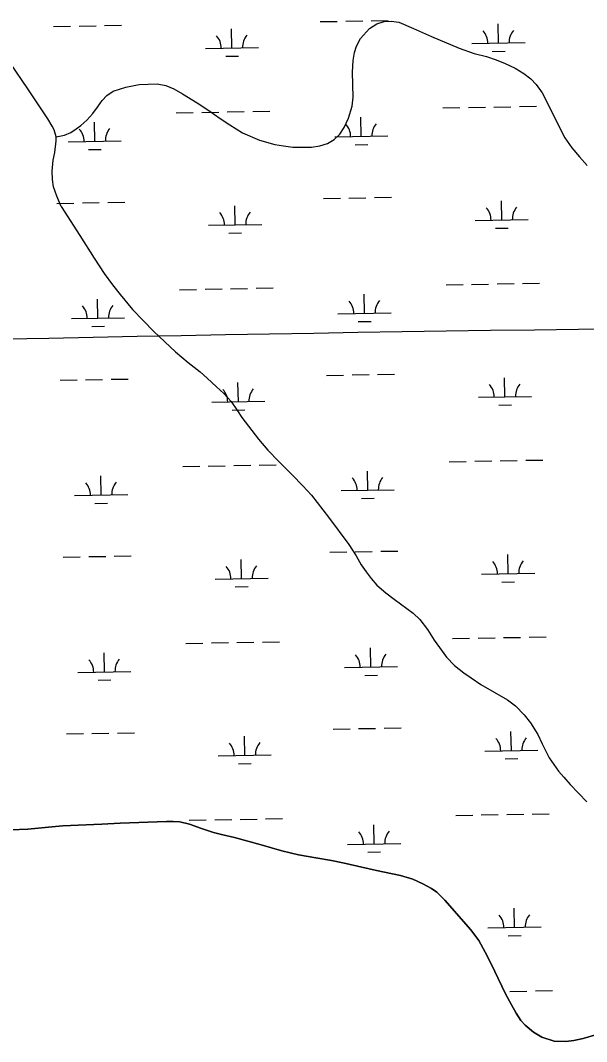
# Model space of a CAD drawing. Extents: x 3957609 to 3995875, y 234277 to 260273.
# Drawn here: x 3991401 to 3992467, y 248048 to 249969 of the extents above; entities that cross this region are included whole.
import ezdxf

# ---------------------------------------------------------------- set-up
doc = ezdxf.new("R2010")
doc.units = 0
for name, color, linetype in [('V-GRID-MAJR', 7, 'Continuous'), ('V-RIVR-EDGE', 7, 'Continuous'), ('V-TOPO-SHOR', 7, 'Continuous'), ('V-WETL-SWMP', 7, 'Continuous')]:
    doc.layers.add(name, color=color, linetype=linetype)

msp = doc.modelspace()

# ---------------------------------------------------------------- linework, layer by layer
at = {"layer": 'V-GRID-MAJR'}
msp.add_spline([(3961703.892, 248787.859), (3967022.571, 248887.277), (3972341.236, 248987.469), (3977659.886, 249088.434), (3982978.522, 249190.173), (3988297.143, 249292.685), (3993615.748, 249395.971), (3993615.749, 249395.971)], degree=3, dxfattribs=at)
at = {"layer": 'V-RIVR-EDGE'}
for points in [[(3991382.962, 248446.543), (3991415.099, 248447.581), (3991480.287, 248453.844), (3991554.664, 248457.112), (3991589.165, 248459.191), (3991676.254, 248462.118), (3991689.15, 248462.376), (3991701.672, 248461.632), (3991719.424, 248457.422), (3991742.222, 248448.943), (3991765.006, 248441.259), (3991782.168, 248436.835), (3991804.301, 248431.918), (3991854.801, 248418.036), (3991893.338, 248406.893), (3991924.65, 248399.578), (3991957.319, 248393.876), (3991986.794, 248389.104), (3992008.134, 248384.171), (3992071.545, 248369.949), (3992116.998, 248360.334)], [(3992116.998, 248360.334), (3992139.956, 248353.846), (3992158.589, 248345.283), (3992175.444, 248336.288), (3992185.114, 248329.137), (3992200.497, 248314.356), (3992249.45, 248258.559), (3992264.538, 248238.609), (3992276.291, 248216.612), (3992287.871, 248193.418), (3992300.507, 248167.068), (3992314.577, 248138.366), (3992325.517, 248117.345), (3992334.557, 248102.04), (3992343.376, 248087.923), (3992351.488, 248079.35), (3992367.44, 248065.772), (3992382.707, 248056.747), (3992406.085, 248049.073), (3992427.739, 248048.313), (3992442.986, 248050.205), (3992460.771, 248054.332), (3992509.921, 248068.414)]]:
    msp.add_lwpolyline(points, dxfattribs=at)
at = {"layer": 'V-TOPO-SHOR'}
for points in [[(3991468.478, 249749.892), (3991484.051, 249752.888), (3991496.071, 249758.244), (3991506.112, 249764.58), (3991514.773, 249771.308), (3991526.385, 249781.394), (3991537.596, 249793.848), (3991546.441, 249805.704), (3991555.09, 249817.953), (3991563.745, 249827.245), (3991576.15, 249835.56), (3991599.798, 249843.309), (3991624.636, 249848.104), (3991658.95, 249849.57), (3991674.734, 249846.652), (3991690.135, 249840.182), (3991706.132, 249830.952), (3991734.184, 249813.468), (3991755.716, 249799.124), (3991777.448, 249784.188), (3991795.427, 249772.201), (3991819.327, 249757.469), (3991851.509, 249743.744), (3991880.325, 249735.335), (3991896.307, 249732.613), (3991914.064, 249730.288), (3991949.367, 249730.376), (3991964.942, 249732.783), (3991979.131, 249737.551), (3991992.127, 249745.079), (3992002.361, 249754.965), (3992010.809, 249767.214), (3992018.655, 249784.984), (3992025.503, 249807.287), (3992027.629, 249824.451), (3992026.329, 249871.387), (3992027.459, 249893.086), (3992030.181, 249908.673), (3992033.704, 249920.122), (3992041.359, 249934.537), (3992058.47, 249953.514), (3992072.255, 249962.423), (3992086.05, 249966.798), (3992099.459, 249967.619), (3992113.467, 249965.681), (3992141.502, 249953.721), (3992174.872, 249938.42), (3992227.193, 249916.46), (3992255.617, 249906.668), (3992278.706, 249901.008), (3992297.064, 249894.741), (3992313.649, 249887.88), (3992332.406, 249878.854), (3992348.997, 249869.231), (3992362.041, 249858.614), (3992372.125, 249848.186), (3992383.604, 249832.434), (3992390.539, 249819.632), (3992405.01, 249790.086), (3992426.217, 249747.932), (3992439.281, 249729.227), (3992453.722, 249711.908), (3992467.962, 249696.165)], [(3991468.478, 249749.892), (3991465.095, 249762.901), (3991461.329, 249769.794), (3991453.012, 249783.383), (3991415.003, 249840.286), (3991381.749, 249888.722)], [(3991478.272, 249618.957), (3991469.742, 249638.266), (3991463.585, 249655.606), (3991461.775, 249669.803), (3991461.144, 249685.382), (3991463.065, 249705.7), (3991466.383, 249720.501), (3991468.894, 249742.005), (3991468.478, 249749.892)], [(3991478.272, 249618.957), (3991513.071, 249564.517), (3991540.107, 249521.622), (3991558.924, 249493.042), (3991574.821, 249471.542), (3991589.265, 249453.386), (3991612.24, 249425.087), (3991652.737, 249383.451), (3991692.953, 249345.778), (3991716.767, 249325.231), (3991739.521, 249308.034), (3991753.05, 249296.006), (3991770.628, 249279.698), (3991784.171, 249266.877), (3991797.756, 249252.076), (3991810.007, 249234.47), (3991818.387, 249221.944), (3991849.74, 249181.318), (3991867.015, 249160.441), (3991887.667, 249139.236), (3991912.755, 249114.348), (3991933.204, 249093.338), (3991949.224, 249075.807), (3991981.179, 249034.796), (3992019.497, 248983.004), (3992033.21, 248961.66), (3992043.065, 248944.798), (3992051.855, 248931.685), (3992061.429, 248918.985), (3992072.38, 248906.908), (3992089.333, 248892.173), (3992104.642, 248880.381), (3992140.476, 248853.726), (3992153.202, 248842.081), (3992167.856, 248823.332), (3992180.158, 248803.151), (3992203.399, 248771.484), (3992218.593, 248755.524), (3992235.917, 248741.987), (3992249.993, 248732.351), (3992267.894, 248719.817), (3992318.046, 248691.266), (3992333.148, 248679.865), (3992349.55, 248662.938), (3992361.357, 248647.703), (3992375.083, 248625.765), (3992383.764, 248608.089), (3992396.386, 248581.764), (3992413.935, 248557.124), (3992424.472, 248545.832), (3992436.261, 248531.59), (3992467.652, 248498.896)]]:
    msp.add_lwpolyline(points, dxfattribs=at)
at = {"layer": 'V-WETL-SWMP'}
for p, q in [((3991965.632, 249966.409), (3991997.627, 249966.991)), ((3992013.624, 249967.282), (3992045.619, 249967.864)), ((3992061.616, 249968.155), (3992093.611, 249968.736)), ((3991463.807, 249957.285), (3991495.802, 249957.866)), ((3991511.799, 249958.157), (3991543.794, 249958.739)), ((3991559.791, 249959.03), (3991591.786, 249959.612)), ((3991799.44, 249916.95), (3991798.785, 249952.944)), ((3992301.265, 249926.075), (3992300.61, 249962.069)), ((3992251.273, 249925.166), (3992351.257, 249926.984)), ((3991749.448, 249916.041), (3991849.432, 249917.859)), ((3992289.547, 249910.428), (3992313.543, 249910.864)), ((3991787.722, 249901.303), (3991811.718, 249901.74)), ((3991694.796, 249794.956), (3991726.791, 249795.538)), ((3991742.788, 249795.829), (3991774.783, 249796.411)), ((3991790.78, 249796.702), (3991822.775, 249797.283)), ((3991838.773, 249797.574), (3991870.767, 249798.156)), ((3992196.621, 249804.081), (3992228.616, 249804.663)), ((3992244.613, 249804.954), (3992276.608, 249805.535)), ((3992292.606, 249805.826), (3992324.6, 249806.408)), ((3992340.598, 249806.699), (3992372.592, 249807.281)), ((3991541.152, 249741.412), (3991540.498, 249777.406)), ((3992042.977, 249750.537), (3992042.323, 249786.531)), ((3991992.986, 249749.628), (3992092.969, 249751.446)), ((3991491.161, 249740.503), (3991591.144, 249742.321)), ((3992031.26, 249734.89), (3992055.256, 249735.327)), ((3991529.435, 249725.766), (3991553.431, 249726.202)), ((3992067.664, 249635.535), (3992099.659, 249636.116)), ((3991469.855, 249624.665), (3991501.85, 249625.246)), ((3991517.847, 249625.537), (3991549.842, 249626.119)), ((3991565.839, 249626.41), (3991597.834, 249626.992)), ((3991805.488, 249584.33), (3991804.833, 249620.324)), ((3991971.68, 249633.789), (3992003.675, 249634.371)), ((3992019.672, 249634.662), (3992051.667, 249635.244)), ((3992307.313, 249593.455), (3992306.658, 249629.449)), ((3991755.496, 249583.421), (3991855.48, 249585.239)), ((3992257.321, 249592.546), (3992357.305, 249594.364)), ((3992295.595, 249577.808), (3992319.591, 249578.244)), ((3991793.77, 249568.683), (3991817.766, 249569.12)), ((3991748.836, 249463.209), (3991780.831, 249463.791)), ((3991796.829, 249464.082), (3991828.823, 249464.663)), ((3991844.821, 249464.954), (3991876.815, 249465.536)), ((3992202.669, 249471.461), (3992234.664, 249472.043)), ((3992250.662, 249472.334), (3992282.656, 249472.915)), ((3992298.654, 249473.206), (3992330.648, 249473.788)), ((3992346.646, 249474.079), (3992378.64, 249474.661)), ((3991547.2, 249408.792), (3991546.546, 249444.786)), ((3991700.844, 249462.336), (3991732.839, 249462.918)), ((3992049.026, 249417.917), (3992048.371, 249453.911)), ((3991497.209, 249407.883), (3991597.192, 249409.701)), ((3991999.034, 249417.008), (3992099.017, 249418.826)), ((3991535.483, 249393.146), (3991559.479, 249393.582)), ((3992037.308, 249402.27), (3992061.304, 249402.707)), ((3991475.903, 249292.045), (3991507.898, 249292.626)), ((3991523.895, 249292.917), (3991555.89, 249293.499)), ((3991571.887, 249293.79), (3991603.882, 249294.372)), ((3991977.728, 249301.169), (3992009.723, 249301.751)), ((3992025.72, 249302.042), (3992057.715, 249302.624)), ((3992073.712, 249302.915), (3992105.707, 249303.496)), ((3992313.361, 249260.835), (3992312.706, 249296.829)), ((3991811.536, 249251.71), (3991810.881, 249287.704)), ((3991761.544, 249250.801), (3991861.528, 249252.619)), ((3992263.369, 249259.926), (3992363.353, 249261.744)), ((3991799.818, 249236.063), (3991823.814, 249236.5)), ((3992301.643, 249245.188), (3992325.64, 249245.624)), ((3992208.718, 249138.841), (3992240.712, 249139.423)), ((3992256.71, 249139.714), (3992288.704, 249140.295)), ((3992304.702, 249140.586), (3992336.696, 249141.168)), ((3992352.694, 249141.459), (3992384.688, 249142.041)), ((3991706.892, 249129.716), (3991738.887, 249130.298)), ((3991754.885, 249130.589), (3991786.879, 249131.171)), ((3991802.877, 249131.461), (3991834.871, 249132.043)), ((3991850.869, 249132.334), (3991882.863, 249132.916)), ((3992055.074, 249085.297), (3992054.419, 249121.291)), ((3991553.249, 249076.172), (3991552.594, 249112.166)), ((3992005.082, 249084.388), (3992105.065, 249086.206)), ((3991503.257, 249075.263), (3991603.24, 249077.081)), ((3991541.531, 249060.525), (3991565.527, 249060.962)), ((3992043.356, 249069.65), (3992067.352, 249070.087)), ((3991983.776, 248968.549), (3992015.771, 248969.131)), ((3992031.768, 248969.422), (3992063.763, 248970.004)), ((3992079.76, 248970.295), (3992111.755, 248970.876)), ((3992319.409, 248928.215), (3992318.755, 248964.209)), ((3991481.951, 248959.425), (3991513.946, 248960.006)), ((3991529.943, 248960.297), (3991561.938, 248960.879)), ((3991577.935, 248961.17), (3991609.93, 248961.752)), ((3991817.584, 248919.09), (3991816.929, 248955.084)), ((3992269.417, 248927.306), (3992369.401, 248929.124)), ((3991767.592, 248918.181), (3991867.576, 248919.999)), ((3992307.692, 248912.568), (3992331.688, 248913.004)), ((3991805.866, 248903.443), (3991829.863, 248903.879)), ((3991712.941, 248797.096), (3991744.935, 248797.678)), ((3991760.933, 248797.969), (3991792.927, 248798.551)), ((3991808.925, 248798.841), (3991840.919, 248799.423)), ((3991856.917, 248799.714), (3991888.911, 248800.296)), ((3992214.766, 248806.221), (3992246.76, 248806.803)), ((3992262.758, 248807.094), (3992294.752, 248807.675)), ((3992310.75, 248807.966), (3992342.744, 248808.548)), ((3992358.742, 248808.839), (3992390.736, 248809.421)), ((3991559.297, 248743.552), (3991558.642, 248779.546)), ((3992061.122, 248752.677), (3992060.467, 248788.671)), ((3992011.13, 248751.768), (3992111.113, 248753.586)), ((3991509.305, 248742.643), (3991609.288, 248744.461)), ((3992049.404, 248737.03), (3992073.4, 248737.467)), ((3991547.579, 248727.905), (3991571.575, 248728.342)), ((3992037.816, 248636.802), (3992069.811, 248637.384)), ((3992085.808, 248637.675), (3992117.803, 248638.256)), ((3991487.999, 248626.805), (3991519.994, 248627.386)), ((3991535.991, 248627.677), (3991567.986, 248628.259)), ((3991583.983, 248628.55), (3991615.978, 248629.132)), ((3991823.632, 248586.47), (3991822.978, 248622.464)), ((3991989.824, 248635.929), (3992021.819, 248636.511)), ((3992325.457, 248595.594), (3992324.803, 248631.589)), ((3991773.64, 248585.561), (3991873.624, 248587.379)), ((3992275.465, 248594.685), (3992375.449, 248596.503)), ((3992313.74, 248579.948), (3992337.736, 248580.384)), ((3991811.915, 248570.823), (3991835.911, 248571.259)), ((3991718.989, 248464.476), (3991750.983, 248465.058)), ((3991766.981, 248465.349), (3991798.975, 248465.931)), ((3991814.973, 248466.221), (3991846.967, 248466.803)), ((3991862.965, 248467.094), (3991894.96, 248467.676)), ((3992220.814, 248473.601), (3992252.808, 248474.183)), ((3992268.806, 248474.474), (3992300.8, 248475.055)), ((3992316.798, 248475.346), (3992348.792, 248475.928)), ((3992364.79, 248476.219), (3992396.785, 248476.801)), ((3991415.1, 248447.581), (3991382.962, 248446.543)), ((3991480.286, 248453.844), (3991415.1, 248447.581)), ((3991554.664, 248457.113), (3991480.286, 248453.844)), ((3991589.164, 248459.191), (3991554.664, 248457.113)), ((3991676.253, 248462.118), (3991589.164, 248459.191)), ((3991689.151, 248462.376), (3991676.253, 248462.118)), ((3991701.672, 248461.633), (3991689.151, 248462.376)), ((3991719.424, 248457.421), (3991701.672, 248461.633)), ((3991742.223, 248448.942), (3991719.424, 248457.421)), ((3991765.007, 248441.258), (3991742.223, 248448.942)), ((3992067.17, 248420.057), (3992066.515, 248456.051)), ((3991782.168, 248436.836), (3991765.007, 248441.258)), ((3991804.301, 248431.917), (3991782.168, 248436.836)), ((3991854.801, 248418.036), (3991804.301, 248431.917)), ((3991893.337, 248406.893), (3991854.801, 248418.036)), ((3991924.649, 248399.577), (3991893.337, 248406.893)), ((3992017.178, 248419.148), (3992117.161, 248420.966)), ((3991957.319, 248393.876), (3991924.649, 248399.577)), ((3991986.794, 248389.104), (3991957.319, 248393.876)), ((3992008.134, 248384.17), (3991986.794, 248389.104)), ((3992055.452, 248404.41), (3992079.448, 248404.847)), ((3992071.545, 248369.95), (3992008.134, 248384.17)), ((3992116.997, 248360.335), (3992071.545, 248369.95)), ((3992139.956, 248353.845), (3992116.997, 248360.335)), ((3992158.588, 248345.283), (3992139.956, 248353.845)), ((3992175.443, 248336.289), (3992158.588, 248345.283)), ((3992185.114, 248329.137), (3992175.443, 248336.289)), ((3992200.496, 248314.357), (3992185.114, 248329.137)), ((3992249.45, 248258.558), (3992200.496, 248314.357)), ((3992331.505, 248262.974), (3992330.851, 248298.969)), ((3992264.538, 248238.61), (3992249.45, 248258.558)), ((3992281.513, 248262.065), (3992381.497, 248263.883)), ((3992276.292, 248216.611), (3992264.538, 248238.61)), ((3992319.788, 248247.328), (3992343.784, 248247.764)), ((3992287.871, 248193.418), (3992276.292, 248216.611)), ((3992300.506, 248167.069), (3992287.871, 248193.418)), ((3992314.577, 248138.366), (3992300.506, 248167.069)), ((3992325.518, 248117.344), (3992314.577, 248138.366)), ((3992322.846, 248142.726), (3992354.841, 248143.308)), ((3992370.838, 248143.599), (3992402.833, 248144.181)), ((3992334.557, 248102.04), (3992325.518, 248117.344)), ((3992343.375, 248087.923), (3992334.557, 248102.04)), ((3992351.487, 248079.35), (3992343.375, 248087.923)), ((3992367.44, 248065.772), (3992351.487, 248079.35)), ((3992382.707, 248056.746), (3992367.44, 248065.772)), ((3992509.92, 248068.414), (3992460.771, 248054.333)), ((3992406.086, 248049.073), (3992382.707, 248056.746)), ((3992427.739, 248048.314), (3992406.086, 248049.073)), ((3992442.987, 248050.206), (3992427.739, 248048.314)), ((3992460.771, 248054.333), (3992442.987, 248050.206))]:
    msp.add_line(p, q, dxfattribs=at)
for centre, start, end in [((3992246.022, 249925.545), 0.269879, 41.813537), ((3992356.49, 249927.554), 140.269876, 181.813534), ((3991744.197, 249916.42), 0.269879, 41.813537), ((3991854.665, 249918.429), 140.269876, 181.813534), ((3991987.735, 249750.007), 0.269879, 41.813537), ((3992098.203, 249752.016), 140.269876, 181.813534), ((3991485.91, 249740.883), 0.269879, 41.813537), ((3991596.378, 249742.891), 140.269876, 181.813534), ((3992362.538, 249594.934), 140.269876, 181.813534), ((3991750.245, 249583.8), 0.269879, 41.813537), ((3991860.713, 249585.809), 140.269876, 181.813534), ((3992252.07, 249592.925), 0.269879, 41.813537), ((3991491.958, 249408.263), 0.269879, 41.813537), ((3991602.426, 249410.271), 140.269876, 181.813534), ((3991993.783, 249417.387), 0.269879, 41.813537), ((3992104.251, 249419.396), 140.269876, 181.813534), ((3991756.293, 249251.18), 0.269879, 41.813537), ((3991866.761, 249253.189), 140.269876, 181.813534), ((3992258.119, 249260.305), 0.269879, 41.813537), ((3992368.586, 249262.314), 140.269876, 181.813534), ((3991498.006, 249075.643), 0.269879, 41.813537), ((3991608.474, 249077.651), 140.269876, 181.813534), ((3991999.831, 249084.767), 0.269879, 41.813537), ((3992110.299, 249086.776), 140.269876, 181.813534), ((3992264.167, 248927.685), 0.269879, 41.813537), ((3992374.634, 248929.694), 140.269876, 181.813534), ((3991762.342, 248918.56), 0.269879, 41.813537), ((3991872.809, 248920.569), 140.269876, 181.813534), ((3992005.879, 248752.147), 0.269879, 41.813537), ((3992116.347, 248754.156), 140.269876, 181.813534), ((3991504.054, 248743.022), 0.269879, 41.813537), ((3991614.522, 248745.031), 140.269876, 181.813534), ((3992270.215, 248595.065), 0.269879, 41.813537), ((3992380.682, 248597.074), 140.269876, 181.813534), ((3991768.39, 248585.94), 0.269879, 41.813537), ((3991878.857, 248587.949), 140.269876, 181.813534), ((3992011.927, 248419.527), 0.269879, 41.813537), ((3992122.395, 248421.536), 140.269876, 181.813534), ((3992276.263, 248262.445), 0.269879, 41.813537), ((3992386.73, 248264.454), 140.269876, 181.813534)]:
    msp.add_arc(centre, 35.246, start, end, dxfattribs=at)

doc.saveas('drawing.dxf')
